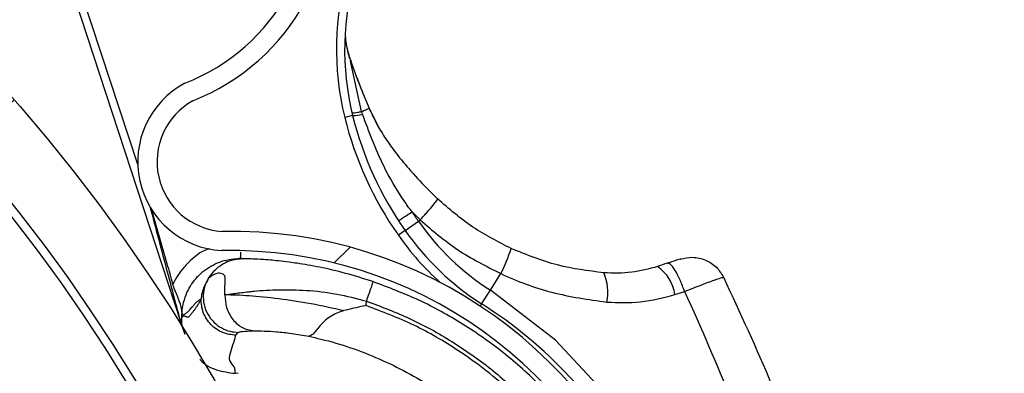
# Model space of a CAD drawing. Header units: inches. Extents: x 170 to 284, y 215 to 248.
# Tile 483 of 656: x 211.2807 to 211.4041, y 224.9333 to 224.9776. Entities that reach past the tile are written whole.
import ezdxf

# ---------------------------------------------------------------- set-up
doc = ezdxf.new("R2010")
doc.units = ezdxf.units.IN
doc.header["$LTSCALE"] = 0.25
doc.header["$MEASUREMENT"] = 0
doc.layers.add('RH FRONT OF HOOD', color=7, linetype='Continuous')
pattern_1 = [(45, (200.7563139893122, 218.4993357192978), (-0.03026527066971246, 0.03026527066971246), [])]

msp = doc.modelspace()

# ---------------------------------------------------------------- hatches: boundary and pattern name
at = {"layer": 'RH FRONT OF HOOD'}
h = msp.add_hatch(dxfattribs=at)
h.set_pattern_fill('ANSI31', color=256, scale=0.34241245, angle=2.8e-322, style=0)
h.set_pattern_definition([(45, (200.7896657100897, 218.4993357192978), (-0.03026527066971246, 0.03026527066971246), [])])
edge = h.paths.add_edge_path(flags=0)
edge.add_arc((211.0763061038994, 224.3915581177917), 0.021400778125, 89.9999999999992, 390.52248781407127, ccw=False)
edge.add_line((211.0763061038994, 224.4129588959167), (211.1490687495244, 224.4129588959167))
edge.add_arc((211.1490687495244, 224.8238538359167), 0.4108949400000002, 270, 450.0000000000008)
edge.add_line((211.1490687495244, 225.2347487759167), (210.6654111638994, 225.2347487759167))
edge.add_arc((210.6654111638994, 225.2390289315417), 0.004280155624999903, 180.0000000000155, 269.9999999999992, ccw=False)
edge.add_line((210.6611310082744, 225.2390289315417), (210.6611310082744, 225.2818304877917))
edge.add_arc((210.6654111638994, 225.2818304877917), 0.004280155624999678, 360, 540, ccw=False)
edge.add_line((210.6696913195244, 225.2818304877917), (210.6696913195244, 225.2390289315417))
edge.add_line((210.6696913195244, 225.2390289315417), (210.6664589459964, 225.2390289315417))
edge.add_line((210.6664589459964, 225.2390289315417), (210.6664589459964, 225.2818304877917))
edge.add_arc((210.6654111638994, 225.2818304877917), 0.001047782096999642, 360, 540.0000000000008)
edge.add_line((210.6643633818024, 225.2818304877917), (210.6643633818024, 225.2390289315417))
edge.add_arc((210.6654111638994, 225.2390289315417), 0.001047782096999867, 180, 270)
edge.add_line((210.6654111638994, 225.2379811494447), (211.1490687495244, 225.2379811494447))
edge.add_arc((211.1490687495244, 224.8238538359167), 0.4141273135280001, 269.9999999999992, 450, ccw=False)
edge.add_line((211.1490687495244, 224.4097265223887), (211.0763061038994, 224.4097265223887))
edge.add_arc((211.0763061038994, 224.3915581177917), 0.018168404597, 450.0000000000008, 750.5224878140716)
edge.add_arc((211.0910543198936, 224.4002532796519), 0.001047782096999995, 390.5224878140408, 495.0000000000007)
edge.add_line((211.0903134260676, 224.4009941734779), (211.0816182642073, 224.3922990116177))
edge.add_line((211.0816182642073, 224.3922990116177), (211.0793326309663, 224.3945846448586))
edge.add_line((211.0793326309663, 224.3945846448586), (211.0880277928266, 224.4032798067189))
edge.add_arc((211.0910543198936, 224.4002532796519), 0.004280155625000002, 390.522487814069, 495.0000000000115, ccw=False)
h = msp.add_hatch(dxfattribs=at)
h.set_pattern_fill('ANSI31', color=256, scale=0.34241245, style=0)
h.set_pattern_definition(pattern_1)
edge = h.paths.add_edge_path(flags=0)
edge.add_line((211.1157170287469, 225.2304686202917), (210.7733045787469, 225.2304686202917))
edge.add_line((210.7733045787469, 225.2304686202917), (210.7733045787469, 225.2347487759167))
edge.add_line((210.7733045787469, 225.2347487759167), (211.1157170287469, 225.2347487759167))
edge.add_arc((211.1157170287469, 224.8238538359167), 0.4108949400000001, 269.9999999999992, 450, ccw=False)
edge.add_line((211.1157170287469, 224.4129588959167), (211.0429543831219, 224.4129588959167))
edge.add_line((211.0429543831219, 224.4129588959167), (211.0429543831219, 224.4172390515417))
edge.add_line((211.0429543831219, 224.4172390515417), (211.1157170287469, 224.4172390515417))
edge.add_arc((211.1157170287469, 224.8238538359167), 0.406614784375, 270, 450.0000000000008)
h = msp.add_hatch(dxfattribs=at)
h.set_pattern_fill('ANSI32', color=256, scale=0.34241245, angle=2.8e-322, style=0)
h.set_pattern_definition([(45, (200.7563139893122, 218.4993357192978), (-0.09079581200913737, 0.09079581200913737), []), (45, (200.8168445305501, 218.4993357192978), (-0.09079581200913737, 0.09079581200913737), [])])
edge = h.paths.add_edge_path(flags=0)
edge.add_arc((211.1157170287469, 224.8238538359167), 0.2182879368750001, 180, 540, ccw=False)
edge = h.paths.add_edge_path(flags=0)
edge.add_arc((211.1157170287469, 224.8238538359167), 0.2097276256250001, 180, 540, ccw=False)
h = msp.add_hatch(dxfattribs=at)
h.set_pattern_fill('ANSI31', color=256, scale=0.34241245, angle=2.8e-322, style=0)
h.set_pattern_definition(pattern_1)
edge = h.paths.add_edge_path(flags=0)
edge.add_arc((211.3040220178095, 224.9880571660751), 0.001712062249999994, 288.1322229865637, 310.3426432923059)
edge.add_line((211.3051303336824, 224.9867522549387), (211.3066930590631, 224.9849123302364))
edge.add_arc((211.3040220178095, 224.9880571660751), 0.004126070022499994, 288.1322229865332, 310.3426432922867, ccw=False)
edge.add_arc((211.3012513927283, 224.9965177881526), 0.01302879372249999, 239.6083903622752, 288.1322229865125, ccw=False)
edge.add_arc((211.3043060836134, 225.0008329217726), 0.01830194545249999, 198.1322229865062, 238.19359599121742, ccw=False)
edge.add_arc((211.2980907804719, 224.9987975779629), 0.01176186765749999, 130.2730806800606, 198.1322229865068, ccw=False)
edge.add_arc((211.3012833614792, 224.9964201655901), 0.01566536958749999, 433.3892910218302, 493.5630227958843, ccw=False)
edge.add_arc((211.2988301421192, 224.9870775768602), 0.02532140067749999, 410.98647118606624, 434.1131563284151, ccw=False)
edge.add_arc((211.3045928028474, 224.9956663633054), 0.01504902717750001, 370.2879413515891, 407.4468726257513, ccw=False)
edge.add_arc((211.2923648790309, 224.9930672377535), 0.02754708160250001, 291.4407261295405, 371.0647967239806, ccw=False)
edge.add_arc((211.306687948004, 224.9597815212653), 0.008748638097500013, 479.0908419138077, 626.0736552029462)
edge.add_arc((211.3072194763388, 224.8943440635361), 0.05672062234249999, 377.70285871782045, 451.14212272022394, ccw=False)
edge.add_arc((211.1571233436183, 224.8439305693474), 0.2150521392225, 361.5582505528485, 378.3382766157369, ccw=False)
edge.add_arc((211.3432486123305, 224.8500071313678), 0.02884824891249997, 303.2910664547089, 359.5459797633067, ccw=False)
edge.add_arc((211.3766896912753, 224.8035616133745), 0.0284373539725, 488.2528168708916, 541.8512905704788)
edge.add_arc((211.3631868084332, 224.8035355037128), 0.01494630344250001, 183.423663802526, 238.6794151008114)
edge.add_arc((211.365876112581, 224.8063257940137), 0.0187470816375, 236.0900975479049, 269.5718389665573)
edge.add_arc((211.3652634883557, 224.8010448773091), 0.0134739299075, 272.0097804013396, 310.4058687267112)
edge.add_arc((211.3698885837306, 224.795173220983), 0.006011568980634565, 313.1147555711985, 333.8497966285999)
edge.add_arc((211.3583227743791, 224.7990241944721), 0.01816498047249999, 339.0314830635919, 378.1322229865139)
edge.add_arc((211.3651888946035, 224.8012726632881), 0.01094007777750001, 378.1322229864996, 468.1322229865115)
edge.add_arc((211.3623649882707, 224.8098959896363), 0.001866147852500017, 468.1322229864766, 483.774469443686)
edge.add_line((211.3613275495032, 224.8114471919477), (211.3599855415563, 224.813453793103))
edge.add_arc((211.3623649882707, 224.8098959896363), 0.004280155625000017, 468.13222298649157, 483.7744694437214, ccw=False)
edge.add_arc((211.3651888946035, 224.8012726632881), 0.01335408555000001, 378.1322229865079, 468.13222298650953, ccw=False)
edge.add_arc((211.3583227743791, 224.7990241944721), 0.020578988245, 338.7435812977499, 378.13222298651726, ccw=False)
edge.add_arc((211.3698885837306, 224.795173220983), 0.008425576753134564, 312.7098901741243, 334.631933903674, ccw=False)
edge.add_arc((211.3652634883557, 224.8010448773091), 0.01588793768, 271.82252524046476, 310.60280367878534, ccw=False)
edge.add_arc((211.365876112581, 224.8063257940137), 0.02116108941, 236.2367537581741, 269.7093947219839, ccw=False)
edge.add_arc((211.3631868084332, 224.8035355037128), 0.01736031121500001, 183.3124711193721, 238.498076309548, ccw=False)
edge.add_arc((211.3766896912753, 224.8035616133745), 0.030851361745, 128.0503802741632, 181.9117605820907, ccw=False)
edge.add_arc((211.3432486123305, 224.8500071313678), 0.02643424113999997, 303.0739325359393, 359.4558360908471)
edge.add_arc((211.1571233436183, 224.8439305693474), 0.21263813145, 361.5698914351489, 378.3419125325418)
edge.add_arc((211.3072194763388, 224.8943440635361), 0.05430661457, 377.6888496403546, 451.2467578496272)
edge.add_arc((211.306687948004, 224.9597815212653), 0.01116264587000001, 118.193261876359, 266.66131017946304, ccw=False)
edge.add_arc((211.2923648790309, 224.9930672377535), 0.02513307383, 291.1036231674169, 371.1028807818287)
edge.add_arc((211.3045928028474, 224.9956663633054), 0.01263501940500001, 370.2152702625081, 407.1149197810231)
edge.add_arc((211.2988301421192, 224.9870775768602), 0.022907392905, 411.1765293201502, 434.1519381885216)
edge.add_arc((211.3012833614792, 224.9964201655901), 0.01325136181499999, 433.3244634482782, 493.8674727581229)
edge.add_arc((211.2980907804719, 224.9987975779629), 0.009347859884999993, 489.8547471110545, 558.132222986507)
edge.add_arc((211.3043060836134, 225.0008329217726), 0.01588793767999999, 198.1322229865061, 238.0844018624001)
edge.add_arc((211.3012513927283, 224.9965177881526), 0.01061478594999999, 239.7667243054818, 288.1322229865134)

# ---------------------------------------------------------------- linework, layer by layer
for p, q in [((211.2864952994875, 224.9837077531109), (211.3009347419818, 224.9396142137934)), ((211.2955313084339, 224.9594153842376), (211.2879783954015, 224.9824796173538)), ((211.3235882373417, 224.9660620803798), (211.3222037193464, 224.9723788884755)), ((211.3244474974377, 224.9666551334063), (211.3245128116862, 224.9665005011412)), ((211.322458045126, 224.9655876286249), (211.321460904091, 224.9653407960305)), ((211.3256841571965, 224.9641859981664), (211.3245348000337, 224.9665234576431)), ((211.3331015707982, 224.9551206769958), (211.3317429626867, 224.9564697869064)), ((211.3299042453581, 224.9534956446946), (211.3309227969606, 224.9524868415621)), ((211.3290313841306, 224.9511584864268), (211.3306954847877, 224.9523271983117)), ((211.3306954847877, 224.9523271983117), (211.3309227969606, 224.9524868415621)), ((211.3290313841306, 224.9511584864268), (211.3281907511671, 224.9505681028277)), ((211.3618932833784, 224.9470502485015), (211.360675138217, 224.9466513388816)), ((211.3397205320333, 224.9436912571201), (211.3410393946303, 224.9457569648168)), ((211.338626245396, 224.9419772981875), (211.3397205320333, 224.9436912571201)), ((211.3628433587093, 224.9431281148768), (211.3640709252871, 224.9435227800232)), ((211.324168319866, 224.9417613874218), (211.3241770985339, 224.9423206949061)), ((211.338626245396, 224.9419772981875), (211.3384461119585, 224.9416951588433)), ((211.3010674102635, 224.9402680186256), (211.3010720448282, 224.940563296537)), ((211.3011070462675, 224.9390880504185), (211.3014124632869, 224.938163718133)), ((211.3078298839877, 224.9380285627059), (211.3081146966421, 224.9383976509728)), ((211.3081146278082, 224.933260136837), (211.3077605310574, 224.9332744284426))]:
    msp.add_line(p, q, dxfattribs=at)
at = {"layer": 'RH FRONT OF HOOD', "flags": 128}
for points in [[(211.3222142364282, 224.9724545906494), (211.3222429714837, 224.9724560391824), (211.3222636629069, 224.9724540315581), (211.3222757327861, 224.9724486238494), (211.3222788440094, 224.9724399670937), (211.3222729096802, 224.9724283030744), (211.3222580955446, 224.9724139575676), (211.3222348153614, 224.9723973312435), (211.3222037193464, 224.9723788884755)], [(211.3606193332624, 224.9207289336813), (211.3603025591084, 224.9214616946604), (211.3546782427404, 224.9300949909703), (211.3478856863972, 224.9374295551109), (211.339720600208, 224.9436912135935), (211.3397205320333, 224.9436912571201), (211.3397205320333, 224.9436912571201)]]:
    msp.add_lwpolyline(points, dxfattribs=at)
at = {"layer": 'RH FRONT OF HOOD'}
for radius in [0.218287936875, 0.2097276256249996, 0.20865758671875]:
    msp.add_circle((211.1157170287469, 224.8238538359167), radius, dxfattribs=at)
for centre, radius, start, end in [((211.1157170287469, 224.8238538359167), 0.4141273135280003, 270, 90), ((211.1157170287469, 224.8238538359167), 0.4108949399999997, 270, 90), ((211.1157170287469, 224.8238538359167), 0.406614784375, 270, 90), ((211.2923648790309, 224.9930672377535), 0.02513307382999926, 291.1036231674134, 11.10288078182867), ((211.2923648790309, 224.9930672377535), 0.02754708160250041, 291.4407261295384, 11.06479672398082), ((211.3556960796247, 224.9738153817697), 0.03526848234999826, 163.1873466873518, 193.9035266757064), ((211.3556960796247, 224.9738153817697), 0.03424124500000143, 163.1873466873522, 193.9035266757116), ((211.306687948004, 224.9597815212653), 0.01116264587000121, 118.1932618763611, 266.6613101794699), ((211.306687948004, 224.9597815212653), 0.008748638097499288, 119.0908419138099, 266.0736552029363), ((211.3243829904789, 224.9668210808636), 0.0001780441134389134, 291.2420585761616, 308.2029868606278), ((211.3244887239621, 224.9666482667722), 3.319259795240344e-05, 82.42115495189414, 120.4196310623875), ((211.3226591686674, 224.9690827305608), 0.003500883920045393, 266.7065808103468, 287.1748410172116), ((211.3643379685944, 224.9759545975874), 0.04314396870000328, 193.90352667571, 215.0806904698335), ((211.3643379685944, 224.9759545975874), 0.04417120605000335, 193.9035266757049, 215.0806904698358), ((211.3643379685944, 224.9759545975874), 0.04111046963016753, 213.1127194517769, 215.0806904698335), ((211.3570524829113, 224.9708379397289), 0.03220774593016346, 215.0806904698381, 237.4435769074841), ((211.3072194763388, 224.8943440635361), 0.05672062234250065, 17.70285871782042, 91.14212272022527), ((211.3570524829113, 224.9708379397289), 0.03526848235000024, 215.0806904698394, 227.9708839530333), ((211.3570524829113, 224.9708379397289), 0.0342412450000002, 215.0806904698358, 237.4435769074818), ((211.3072194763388, 224.8943440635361), 0.05430661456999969, 17.6888496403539, 91.2467578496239), ((211.3203996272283, 224.9560443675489), 0.02306145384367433, 333.5071276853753, 341.9708360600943), ((211.3483207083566, 224.9434460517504), 0.00611619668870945, 348.1281876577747, 23.2358008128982), ((211.3576172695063, 224.9423407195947), 0.00528507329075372, 8.568095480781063, 54.64885861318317), ((211.307485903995, 224.8932028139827), 0.05786770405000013, 29.025885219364, 57.44357690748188)]:
    msp.add_arc(centre, radius, start, end, dxfattribs=at)
for points, knots in [([(211.3215276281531, 224.9760469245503), (211.3215303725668, 224.9758083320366), (211.3215404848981, 224.9749291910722), (211.3218308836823, 224.9736169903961), (211.3221248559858, 224.972640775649), (211.3222037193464, 224.9723788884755)], [0, 0, 0, 0, 0.2141804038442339, 0.7891897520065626, 1, 1, 1, 1]), ([(211.3222142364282, 224.9724545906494), (211.3221217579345, 224.9727199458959), (211.3218367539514, 224.973537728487), (211.3216979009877, 224.9743482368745), (211.3216041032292, 224.9748957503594)], [0, 0, 0, 0, 0.3244814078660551, 1, 1, 1, 1]), ([(211.3222037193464, 224.9723788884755), (211.3226682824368, 224.9711315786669), (211.3233796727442, 224.9692215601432), (211.3241724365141, 224.9673162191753), (211.3244474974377, 224.9666551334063)], [0, 0, 0, 0, 0.6530354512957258, 1, 1, 1, 1]), ([(211.3244719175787, 224.966676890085), (211.3241908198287, 224.9673436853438), (211.3233830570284, 224.9692597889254), (211.3226755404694, 224.9711936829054), (211.3222142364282, 224.9724545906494)], [0, 0, 0, 0, 0.3479954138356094, 1, 1, 1, 1]), ([(211.3235882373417, 224.9660620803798), (211.3236380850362, 224.9660849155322), (211.3238685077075, 224.9661904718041), (211.3242011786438, 224.9663464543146), (211.3244187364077, 224.9664539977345), (211.3245128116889, 224.9665005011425)], [0, 0, 0, 0, 0.1354579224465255, 0.6261588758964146, 1, 1, 1, 1]), ([(211.323692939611, 224.9657379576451), (211.3236578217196, 224.965845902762), (211.3236226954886, 224.9659538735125), (211.3235882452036, 224.9660620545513), (211.3235882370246, 224.966062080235)], [0, 0, 0, 0, 0.9997625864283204, 1, 1, 1, 1]), ([(211.3299047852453, 224.9534950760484), (211.3299047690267, 224.9534950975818), (211.3295587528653, 224.9539545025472), (211.3282468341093, 224.9557965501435), (211.3259059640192, 224.9597733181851), (211.324505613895, 224.9635476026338), (211.323692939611, 224.9657379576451)], [0, 0, 0, 0, 5.869764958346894e-06, 0.1252288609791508, 0.4923383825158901, 1, 1, 1, 1]), ([(211.3245348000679, 224.9665234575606), (211.3245423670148, 224.9665255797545), (211.3245577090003, 224.9665298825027), (211.3245595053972, 224.9665270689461), (211.3245462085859, 224.9665178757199), (211.3245238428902, 224.9665062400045), (211.3245128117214, 224.9665005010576)], [0, 0, 0, 0, 0.2466091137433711, 0.5000000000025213, 0.7533908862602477, 1, 1, 1, 1]), ([(211.3245128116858, 224.966500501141), (211.3248062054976, 224.9658657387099), (211.3253862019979, 224.9646109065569), (211.3264699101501, 224.9628275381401), (211.3278188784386, 224.9609083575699), (211.3295912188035, 224.9587488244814), (211.3309840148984, 224.9572732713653), (211.3317426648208, 224.9564695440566)], [0, 0, 0, 0, 0.1627420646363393, 0.3217171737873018, 0.4905672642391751, 0.7225142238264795, 1, 1, 1, 1]), ([(211.3309227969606, 224.9524868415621), (211.331230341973, 224.9528255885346), (211.3318633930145, 224.9535228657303), (211.3325915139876, 224.9543738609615), (211.3330598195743, 224.9549691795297), (211.3330879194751, 224.9550711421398), (211.3331015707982, 224.9551206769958)], [0, 0, 0, 0, 0.2429069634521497, 0.499999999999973, 0.7570930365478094, 1, 1, 1, 1]), ([(211.3423287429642, 224.9489068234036), (211.3406861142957, 224.9497440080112), (211.3373571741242, 224.9514406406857), (211.334532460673, 224.9538833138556), (211.3331015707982, 224.9551206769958)], [0, 0, 0, 0, 0.4934389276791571, 1, 1, 1, 1]), ([(211.2970624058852, 224.9541520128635), (211.2976674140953, 224.9518655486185), (211.2985811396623, 224.9484123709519), (211.2996611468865, 224.944328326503), (211.3002223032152, 224.9421864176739), (211.3005317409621, 224.9410245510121), (211.3007108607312, 224.9403911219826), (211.3008115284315, 224.940042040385), (211.3008676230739, 224.9398494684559), (211.3008987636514, 224.9397427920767), (211.3009172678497, 224.9396792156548), (211.3009279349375, 224.9396423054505), (211.3009343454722, 224.9396196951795), (211.3009372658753, 224.9396090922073), (211.3009385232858, 224.9396040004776), (211.3009384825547, 224.9396033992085), (211.3009373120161, 224.9396064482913), (211.3009357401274, 224.9396111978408), (211.3009347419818, 224.9396142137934)], [0, 0, 0, 0, 0.468136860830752, 0.7070129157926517, 0.837132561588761, 0.9079072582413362, 0.9470740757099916, 0.9687898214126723, 0.9808770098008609, 0.9876679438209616, 0.9915546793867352, 0.9947708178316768, 0.9959953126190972, 0.9972287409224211, 0.9978484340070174, 0.9984730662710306, 0.9990304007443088, 1, 1, 1, 1]), ([(211.2999252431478, 224.9444461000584), (211.2996943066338, 224.9452907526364), (211.2988207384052, 224.948485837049), (211.2978847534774, 224.9516633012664), (211.2971962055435, 224.9540007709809)], [0, 0, 0, 0, 0.2643600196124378, 0.9999999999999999, 0.9999999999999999, 0.9999999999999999, 0.9999999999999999]), ([(211.3309227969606, 224.9524868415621), (211.3324520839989, 224.9511783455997), (211.3355508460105, 224.9485269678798), (211.3391941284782, 224.9466882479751), (211.3410393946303, 224.9457569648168)], [0, 0, 0, 0, 0.4935154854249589, 1, 1, 1, 1]), ([(211.3045046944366, 224.94887250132), (211.3044605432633, 224.9488608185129), (211.3034153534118, 224.9485842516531), (211.3023511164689, 224.9476309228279), (211.3008772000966, 224.9461195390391), (211.3003368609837, 224.9451696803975), (211.2999252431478, 224.9444461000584)], [0, 0, 0, 0, 0.02109882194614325, 0.4994719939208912, 0.6187093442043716, 1, 1, 1, 1]), ([(211.3083939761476, 224.9484691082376), (211.30839268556, 224.9483905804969), (211.3083876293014, 224.9480829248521), (211.3083819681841, 224.9477384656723), (211.308380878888, 224.9476721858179), (211.3083803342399, 224.9476390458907)], [0, 0, 0, 0, 0.1462931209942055, 0.5731465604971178, 0.9999999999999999, 0.9999999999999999, 0.9999999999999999, 0.9999999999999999]), ([(211.3539408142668, 224.9458589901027), (211.3519839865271, 224.9461044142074), (211.3480020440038, 224.9466038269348), (211.3442413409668, 224.948130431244), (211.3423287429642, 224.9489068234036)], [0, 0, 0, 0, 0.4914254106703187, 1, 1, 1, 1]), ([(211.3010720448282, 224.9405632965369), (211.3010720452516, 224.9405633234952), (211.3010856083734, 224.9414269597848), (211.301418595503, 224.9431055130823), (211.3024130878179, 224.9447331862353), (211.3036569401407, 224.9460488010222), (211.3051786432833, 224.947098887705), (211.3070317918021, 224.9476005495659), (211.3081089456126, 224.947643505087), (211.3083803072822, 224.9476390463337), (211.3083803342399, 224.9476390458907)], [0, 0, 0, 0, 7.189415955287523e-06, 0.2303203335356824, 0.4448965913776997, 0.4983905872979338, 0.7130087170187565, 0.9276298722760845, 0.9999928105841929, 1, 1, 1, 1]), ([(211.3089059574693, 224.9476278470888), (211.3082545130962, 224.9475753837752), (211.3072520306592, 224.9474946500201), (211.3060329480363, 224.9468779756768), (211.3051924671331, 224.9462277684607), (211.3046617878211, 224.9456059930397), (211.3044210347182, 224.945220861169), (211.304368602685, 224.9451369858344)], [0, 0, 0, 0, 0.3580314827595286, 0.5509607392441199, 0.7480445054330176, 0.9451282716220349, 1, 1, 1, 1]), ([(211.3089059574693, 224.9476278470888), (211.3087525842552, 224.9476317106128), (211.3084458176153, 224.9476394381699), (211.308625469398, 224.9476341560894), (211.308810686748, 224.9476307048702), (211.3085237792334, 224.9476362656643), (211.3083803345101, 224.9476390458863)], [0, 0, 0, 0, 0.2534336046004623, 0.5069006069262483, 0.7534658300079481, 1, 1, 1, 1]), ([(211.3144974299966, 224.9471791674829), (211.3140378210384, 224.9472400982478), (211.3127790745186, 224.9474069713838), (211.3112337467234, 224.9475208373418), (211.3098895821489, 224.9475975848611), (211.3090909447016, 224.9476229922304), (211.3089672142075, 224.9476262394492), (211.3089059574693, 224.9476278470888)], [0, 0, 0, 0, 0.1282528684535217, 0.3512504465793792, 0.5733912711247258, 0.7887937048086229, 1, 1, 1, 1]), ([(211.3250035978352, 224.944752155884), (211.3238506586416, 224.9451188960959), (211.3215733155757, 224.9458432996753), (211.318340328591, 224.9465774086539), (211.3159455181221, 224.9470054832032), (211.3148292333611, 224.9471393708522), (211.3144974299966, 224.9471791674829)], [0, 0, 0, 0, 0.3013203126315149, 0.5951829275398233, 0.8796725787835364, 1, 1, 1, 1]), ([(211.3635303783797, 224.9475863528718), (211.3635314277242, 224.9475866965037), (211.3636136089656, 224.9476136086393), (211.3635181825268, 224.9475823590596), (211.3632122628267, 224.9474821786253), (211.3626360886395, 224.9472934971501), (211.3621399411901, 224.9471310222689), (211.3618931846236, 224.947050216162)], [0, 0, 0, 0, 0.003230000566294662, 0.2529631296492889, 0.5032304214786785, 0.7529340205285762, 1, 1, 1, 1]), ([(211.3640664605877, 224.9435201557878), (211.3638825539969, 224.9440083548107), (211.3635014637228, 224.9450199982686), (211.3628657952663, 224.9462263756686), (211.362282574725, 224.9469998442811), (211.3620199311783, 224.9470338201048), (211.3618931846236, 224.947050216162)], [0, 0, 0, 0, 0.241290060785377, 0.4999999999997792, 0.7587099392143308, 1, 1, 1, 1]), ([(211.3635306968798, 224.947586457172), (211.3640379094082, 224.9476973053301), (211.3650869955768, 224.9479265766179), (211.3667043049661, 224.9475405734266), (211.3681060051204, 224.946656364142), (211.3686673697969, 224.9457507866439), (211.3689389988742, 224.9453126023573)], [0, 0, 0, 0, 0.2415860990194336, 0.4996813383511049, 0.75790942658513, 0.9999999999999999, 0.9999999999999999, 0.9999999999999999, 0.9999999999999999]), ([(211.3064356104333, 224.943104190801), (211.3064326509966, 224.9434928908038), (211.3064285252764, 224.9440347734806), (211.306481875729, 224.9446808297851), (211.3065033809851, 224.9451433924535), (211.3064243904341, 224.9455852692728), (211.3060378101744, 224.9458391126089), (211.3051273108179, 224.9457936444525), (211.3046718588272, 224.945399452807), (211.3043686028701, 224.9451369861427)], [0, 0, 0, 0, 0.1001269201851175, 0.1395859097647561, 0.1897135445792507, 0.2582342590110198, 0.3697357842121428, 0.5803479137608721, 1, 1, 1, 1]), ([(211.3410393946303, 224.9457569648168), (211.341039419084, 224.9457569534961), (211.3430997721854, 224.9448031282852), (211.3474542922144, 224.9431559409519), (211.3519971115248, 224.9425140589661), (211.354306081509, 224.9421878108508)], [0, 0, 0, 0, 5.836249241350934e-06, 0.4917349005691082, 1, 1, 1, 1]), ([(211.360675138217, 224.9466513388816), (211.3596028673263, 224.9463567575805), (211.3574156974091, 224.9457558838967), (211.3551140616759, 224.9458241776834), (211.3539408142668, 224.9458589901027)], [0, 0, 0, 0, 0.4902549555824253, 1, 1, 1, 1]), ([(211.3010736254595, 224.9408020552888), (211.3010546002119, 224.941067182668), (211.3010057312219, 224.941748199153), (211.3005405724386, 224.9427890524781), (211.3001057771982, 224.9438097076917), (211.2999540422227, 224.94434458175), (211.2999252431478, 224.9444461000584)], [0, 0, 0, 0, 0.2412678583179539, 0.6197299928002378, 0.9278253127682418, 1, 1, 1, 1]), ([(211.3043686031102, 224.9451369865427), (211.3041214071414, 224.9446918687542), (211.3036973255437, 224.9439282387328), (211.3035243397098, 224.9431139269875), (211.3034706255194, 224.9427203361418), (211.3034587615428, 224.9426099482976), (211.3034555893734, 224.9425815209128), (211.3034545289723, 224.9425720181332)], [0, 0, 0, 0, 0.5022803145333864, 0.8616962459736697, 0.9584272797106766, 0.9861029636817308, 1, 1, 1, 1]), ([(211.3043686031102, 224.9451369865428), (211.3042130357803, 224.9448329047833), (211.3038848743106, 224.9441914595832), (211.3036919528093, 224.9430653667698), (211.3037895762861, 224.9418478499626), (211.3042438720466, 224.9406582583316), (211.3050144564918, 224.9396442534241), (211.3059972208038, 224.9389181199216), (211.307055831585, 224.9384868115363), (211.3077741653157, 224.9384263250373), (211.3081146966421, 224.9383976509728)], [0, 0, 0, 0, 0.1098512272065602, 0.231725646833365, 0.36317767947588, 0.4999999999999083, 0.6368223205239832, 0.7682743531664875, 0.8901487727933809, 1, 1, 1, 1]), ([(211.3250035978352, 224.944752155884), (211.3249925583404, 224.9447196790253), (211.3249755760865, 224.9446697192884), (211.3248725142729, 224.9443665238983), (211.3247658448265, 224.944052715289), (211.3246334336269, 224.9436631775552), (211.3244410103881, 224.9430970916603), (211.3242810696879, 224.9426265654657), (211.3241770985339, 224.9423206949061)], [0, 0, 0, 0, 0.2394567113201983, 0.3683605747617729, 0.4999999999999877, 0.631639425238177, 0.76054328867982, 1, 1, 1, 1]), ([(211.3564771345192, 224.9168614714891), (211.3556168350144, 224.9185471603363), (211.3538069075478, 224.9220935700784), (211.3502718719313, 224.9270494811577), (211.346111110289, 224.9317432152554), (211.3414309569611, 224.9359253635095), (211.3363066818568, 224.9395237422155), (211.3308321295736, 224.9425519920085), (211.3269441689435, 224.9440196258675), (211.3250035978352, 224.944752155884)], [0, 0, 0, 0, 0.1313887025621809, 0.2764200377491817, 0.4215581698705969, 0.5666389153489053, 0.7114924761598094, 0.8559992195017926, 1, 1, 1, 1]), ([(211.3640664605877, 224.9435201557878), (211.3647874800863, 224.9438044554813), (211.3662386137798, 224.9443766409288), (211.3678773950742, 224.9449895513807), (211.3688350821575, 224.9453219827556), (211.3688405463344, 224.9452871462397), (211.3688426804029, 224.9452735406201)], [0, 0, 0, 0, 0.2719162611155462, 0.5472623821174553, 0.8231804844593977, 1, 1, 1, 1]), ([(211.3689173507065, 224.9453071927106), (211.3709962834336, 224.940875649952), (211.3752434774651, 224.931822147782), (211.3785382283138, 224.922374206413), (211.3802202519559, 224.9175508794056)], [0, 0, 0, 0, 0.4894838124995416, 1, 1, 1, 1]), ([(211.3064361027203, 224.9431009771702), (211.3067757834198, 224.9431521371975), (211.3075871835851, 224.9432743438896), (211.3087526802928, 224.9434159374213), (211.3096827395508, 224.9435165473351), (211.3109651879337, 224.9436439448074), (211.3131659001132, 224.9437764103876), (211.3166896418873, 224.9437136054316), (211.3204140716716, 224.9432999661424), (211.3229403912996, 224.9426425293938), (211.3241770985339, 224.9423206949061)], [0, 0, 0, 0, 0.08980644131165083, 0.2145219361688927, 0.2531624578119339, 0.275966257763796, 0.4628905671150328, 0.6373953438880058, 0.8224944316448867, 1, 1, 1, 1]), ([(211.3640663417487, 224.9435204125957), (211.3660867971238, 224.9389836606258), (211.3701239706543, 224.9299185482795), (211.3733696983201, 224.9205208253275), (211.3749910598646, 224.9158263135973)], [0, 0, 0, 0, 0.5004628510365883, 1, 1, 1, 1]), ([(211.3034495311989, 224.9425466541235), (211.3033812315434, 224.9424198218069), (211.3032364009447, 224.9421508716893), (211.3030076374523, 224.941779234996), (211.3028170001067, 224.9414924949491), (211.3026714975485, 224.9412852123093), (211.3025781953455, 224.9411556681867), (211.3024821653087, 224.941025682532), (211.3023834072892, 224.9408952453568), (211.3022769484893, 224.9407579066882), (211.3021665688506, 224.9406191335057), (211.3020667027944, 224.9404949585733), (211.3019916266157, 224.9404060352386), (211.3019378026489, 224.9403433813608), (211.3018855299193, 224.9403053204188), (211.3018240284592, 224.9402840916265), (211.3017514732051, 224.9402828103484), (211.3016669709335, 224.9403042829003), (211.3015734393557, 224.9403520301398), (211.3014861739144, 224.9403920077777), (211.3014178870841, 224.9404225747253), (211.3013735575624, 224.940440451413), (211.3013352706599, 224.9404545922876), (211.3012926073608, 224.9404538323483), (211.3012402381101, 224.9404393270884), (211.3011827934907, 224.9404024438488), (211.3011252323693, 224.9403473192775), (211.3010866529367, 224.9402935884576), (211.3010673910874, 224.9402667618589)], [0, 0, 0, 0, 0.08480730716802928, 0.1798353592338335, 0.2850849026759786, 0.3228266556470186, 0.3617275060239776, 0.4017874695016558, 0.4430065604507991, 0.4853847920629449, 0.5351510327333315, 0.5813528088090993, 0.6105805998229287, 0.6293562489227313, 0.6489120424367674, 0.6766412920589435, 0.707547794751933, 0.7416323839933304, 0.7850907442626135, 0.8280699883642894, 0.8539878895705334, 0.8729964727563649, 0.885095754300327, 0.9032140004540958, 0.9275168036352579, 0.951748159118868, 0.9759089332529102, 1, 1, 1, 1]), ([(211.3010720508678, 224.9405636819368), (211.3011236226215, 224.940571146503), (211.3012290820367, 224.940586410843), (211.3013915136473, 224.9406589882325), (211.3015584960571, 224.9407655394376), (211.3017253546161, 224.9409050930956), (211.3018886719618, 224.9410649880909), (211.3020480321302, 224.9412362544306), (211.3022221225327, 224.9414349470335), (211.3023901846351, 224.9416310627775), (211.3025412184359, 224.941804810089), (211.3026689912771, 224.9419484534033), (211.3027923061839, 224.9420792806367), (211.302923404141, 224.9422081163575), (211.3030553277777, 224.9423240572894), (211.3031887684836, 224.9424220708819), (211.303321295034, 224.9425002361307), (211.303407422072, 224.9425314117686), (211.3034495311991, 224.9425466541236)], [0, 0, 0, 0, 0.0657809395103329, 0.1345158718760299, 0.2062058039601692, 0.2771302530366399, 0.3450539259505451, 0.411816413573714, 0.4774590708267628, 0.5636721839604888, 0.6227800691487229, 0.6670965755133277, 0.724168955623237, 0.7778304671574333, 0.8321346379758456, 0.8905164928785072, 0.9464714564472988, 1, 1, 1, 1]), ([(211.3078298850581, 224.9380285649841), (211.3072714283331, 224.9380969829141), (211.306412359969, 224.9382022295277), (211.3053856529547, 224.9387729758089), (211.3046820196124, 224.9393578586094), (211.3041188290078, 224.9400789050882), (211.3035796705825, 224.9411223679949), (211.3035007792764, 224.9419840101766), (211.3034494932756, 224.9425441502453)], [0, 0, 0, 0, 0.2394514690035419, 0.3683457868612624, 0.4999761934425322, 0.6316105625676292, 0.7605158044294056, 1, 1, 1, 1]), ([(211.3064349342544, 224.9431021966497), (211.3064788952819, 224.9425588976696), (211.3065702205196, 224.9414302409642), (211.3073892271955, 224.9399491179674), (211.308599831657, 224.9388849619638), (211.3095655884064, 224.9386904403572), (211.3100307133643, 224.9385967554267)], [0, 0, 0, 0, 0.2405618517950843, 0.4997464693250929, 0.7590693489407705, 1, 1, 1, 1]), ([(211.32134946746, 224.9411018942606), (211.3199667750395, 224.9414088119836), (211.3171267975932, 224.9420392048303), (211.3130579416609, 224.9426358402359), (211.3092480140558, 224.9430276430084), (211.3073894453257, 224.9430747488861), (211.3064354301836, 224.9430989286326)], [0, 0, 0, 0, 0.2305257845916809, 0.4734878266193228, 0.7297379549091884, 1, 1, 1, 1]), ([(211.3241770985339, 224.9423206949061), (211.326031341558, 224.9416215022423), (211.3297428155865, 224.9402219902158), (211.334960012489, 224.9373293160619), (211.3398427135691, 224.9339027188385), (211.3442929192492, 224.9299155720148), (211.3482688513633, 224.9254561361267), (211.3516849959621, 224.920560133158), (211.3545599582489, 224.9153326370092), (211.3559309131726, 224.9116100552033), (211.3566142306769, 224.9097546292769)], [0, 0, 0, 0, 0.1247413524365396, 0.2496837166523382, 0.3746881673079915, 0.4999855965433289, 0.6253465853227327, 0.7503062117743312, 0.8755465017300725, 1, 1, 1, 1]), ([(211.354306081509, 224.9421878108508), (211.3557300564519, 224.9421301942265), (211.3586366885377, 224.942012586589), (211.3614223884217, 224.9427513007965), (211.3628433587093, 224.9431281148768)], [0, 0, 0, 0, 0.4899054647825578, 1, 1, 1, 1]), ([(211.3010589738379, 224.9402547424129), (211.3010589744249, 224.9402547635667), (211.3010639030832, 224.9404323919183), (211.3010687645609, 224.94061723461), (211.3010736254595, 224.9408020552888)], [0, 0, 0, 0, 0.0001190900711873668, 1, 1, 1, 1]), ([(211.3010736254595, 224.9408020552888), (211.3010733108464, 224.9407306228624), (211.3010726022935, 224.9405697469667), (211.3010692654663, 224.9403758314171), (211.3010674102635, 224.940268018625)], [0, 0, 0, 0, 0.4440219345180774, 1, 1, 1, 1]), ([(211.3213500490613, 224.941101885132), (211.3210533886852, 224.9410137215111), (211.3204444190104, 224.9408327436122), (211.3196055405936, 224.9403620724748), (211.3188415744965, 224.9397637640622), (211.3180784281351, 224.9389034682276), (211.3174566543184, 224.9380494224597), (211.3171402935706, 224.9379499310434), (211.3169851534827, 224.9379011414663)], [0, 0, 0, 0, 0.1136768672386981, 0.2333502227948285, 0.3620694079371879, 0.5019163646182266, 0.755744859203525, 1, 1, 1, 1]), ([(211.324168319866, 224.9417613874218), (211.3241570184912, 224.9417590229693), (211.3240443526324, 224.9417354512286), (211.3230977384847, 224.9415350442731), (211.3221715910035, 224.9413142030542), (211.3213457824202, 224.941117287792)], [0, 0, 0, 0, 0.01193493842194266, 0.1189819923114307, 1, 1, 1, 1]), ([(211.3566504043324, 224.9080013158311), (211.3556265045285, 224.9108620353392), (211.3535447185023, 224.9166784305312), (211.3486343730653, 224.9243165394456), (211.3426580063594, 224.930952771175), (211.3364146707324, 224.9358321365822), (211.330168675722, 224.9394528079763), (211.326178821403, 224.9409878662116), (211.324168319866, 224.9417613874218)], [0, 0, 0, 0, 0.1870908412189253, 0.3803918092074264, 0.5558755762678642, 0.7364481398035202, 0.8671952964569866, 1, 1, 1, 1]), ([(211.3009347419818, 224.9396142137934), (211.3009363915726, 224.9396091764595), (211.300946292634, 224.9395789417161), (211.3009790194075, 224.9394790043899), (211.3010238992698, 224.939341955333), (211.3010766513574, 224.9391808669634), (211.3010907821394, 224.9391377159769), (211.3011002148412, 224.9391089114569)], [0, 0, 0, 0, 0.01571398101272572, 0.0943173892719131, 0.3218612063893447, 0.5473229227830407, 1, 1, 1, 1]), ([(211.3011002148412, 224.9391089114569), (211.3010938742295, 224.9391744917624), (211.3010635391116, 224.9394882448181), (211.3010464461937, 224.9399146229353), (211.3010589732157, 224.94025472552), (211.3010589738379, 224.9402547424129)], [0, 0, 0, 0, 0.2090106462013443, 0.9999607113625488, 1, 1, 1, 1]), ([(211.3081146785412, 224.9383976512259), (211.3082317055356, 224.9384436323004), (211.3084655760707, 224.9385355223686), (211.309504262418, 224.9385763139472), (211.3100231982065, 224.9385966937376)], [0, 0, 0, 0, 0.5003922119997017, 1, 1, 1, 1]), ([(211.3100319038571, 224.9385967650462), (211.3109146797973, 224.9385829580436), (211.3122543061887, 224.9385620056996), (211.3147822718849, 224.938294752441), (211.3162485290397, 224.9380327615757), (211.3169851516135, 224.9379011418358)], [0, 0, 0, 0, 0.490198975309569, 0.7438846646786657, 1, 1, 1, 1]), ([(211.3077599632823, 224.933265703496), (211.307751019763, 224.9335305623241), (211.3077331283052, 224.9340604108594), (211.3069098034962, 224.9348671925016), (211.3072472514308, 224.936185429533), (211.3075801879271, 224.9372386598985), (211.3078298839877, 224.9380285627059)], [0, 0, 0, 0, 0.1666800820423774, 0.3334425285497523, 0.5000945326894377, 0.9999999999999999, 0.9999999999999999, 0.9999999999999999, 0.9999999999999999]), ([(211.3169853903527, 224.9379022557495), (211.3174869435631, 224.9377900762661), (211.3204930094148, 224.9371177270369), (211.3258612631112, 224.935264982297), (211.3326708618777, 224.9316009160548), (211.3387502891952, 224.9268154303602), (211.3440870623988, 224.9209594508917), (211.3484001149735, 224.9140855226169), (211.3504728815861, 224.908947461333), (211.3512625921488, 224.9063103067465), (211.3512625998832, 224.9063102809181)], [0, 0, 0, 0, 0.03155846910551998, 0.1891461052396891, 0.3467338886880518, 0.5043277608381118, 0.6619226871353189, 0.8309600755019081, 0.9999983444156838, 1, 1, 1, 1]), ([(211.3033141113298, 224.9350201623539), (211.3033311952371, 224.9349988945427), (211.3038478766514, 224.9343556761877), (211.3053927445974, 224.9335630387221), (211.3069707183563, 224.9333648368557), (211.3077599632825, 224.9332657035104)], [0, 0, 0, 0, 0.01680484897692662, 0.5082416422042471, 1, 1, 1, 1])]:
    msp.add_open_spline(points, degree=3, knots=knots, dxfattribs=at)
for points in [[(211.3223722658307, 224.9659422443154), (211.3223913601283, 224.9659302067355), (211.3224295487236, 224.9659061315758), (211.3226866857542, 224.9659204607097), (211.3230663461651, 224.9659688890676), (211.3234142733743, 224.9660310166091), (211.3235882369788, 224.9660620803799)], [(211.3282006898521, 224.9523855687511), (211.3282246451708, 224.9524011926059), (211.3282725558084, 224.9524324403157), (211.3286482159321, 224.9526774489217), (211.3291981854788, 224.9530361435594), (211.3296686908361, 224.9533430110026), (211.3299039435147, 224.9534964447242)]]:
    msp.add_open_spline(points, degree=3, dxfattribs=at)

doc.saveas('drawing.dxf')
